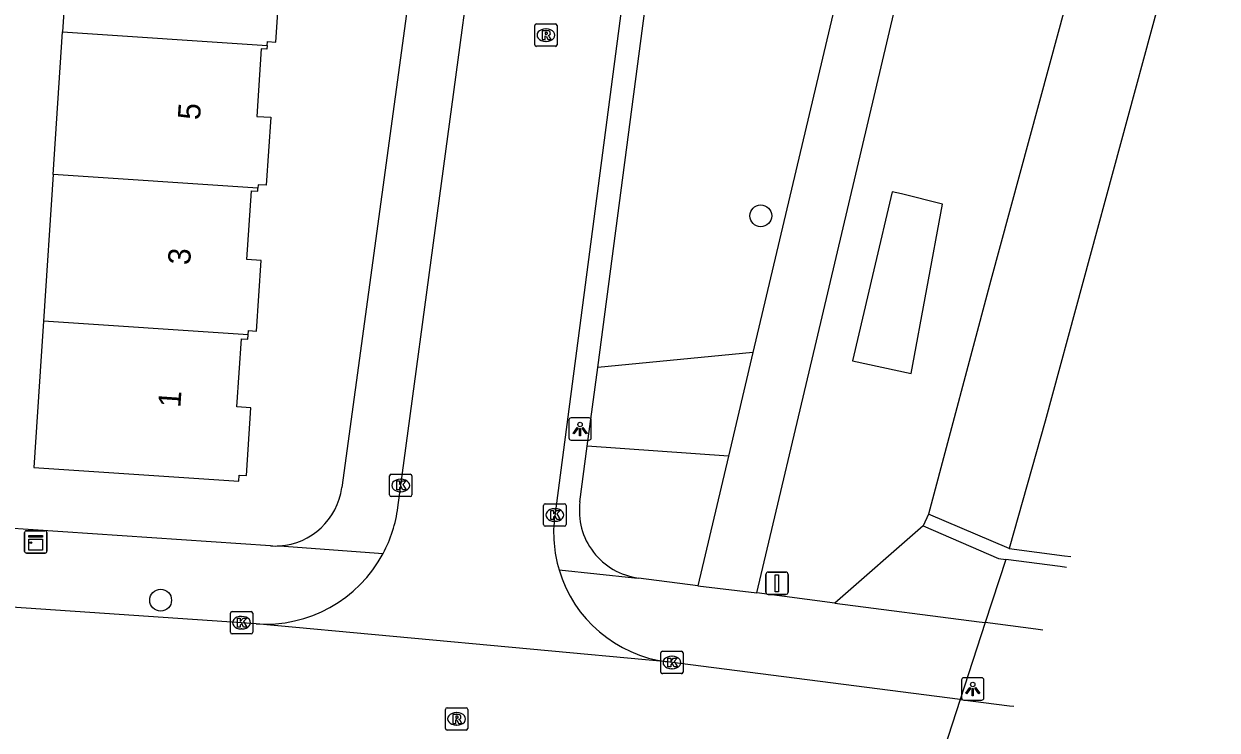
# Model space of a CAD drawing. Extents: x 161848 to 162726, y 385382 to 386521.
# Drawn here: x 162217.7 to 162271.1, y 386153.2 to 386184.8 of the extents above; entities that cross this region are included whole.
import ezdxf

# ---------------------------------------------------------------- set-up
doc = ezdxf.new("R2010")
doc.units = 0
for name, color, linetype in [('IMGEO_Boom', 7, 'Continuous'), ('IMGEO_Groenvoorziening', 7, 'Continuous'), ('IMGEO_Kast', 7, 'Continuous'), ('IMGEO_Kolk', 7, 'Continuous'), ('IMGEO_Lichtpunt', 7, 'Continuous'), ('IMGEO_Muur', 7, 'Continuous'), ('IMGEO_Pand', 7, 'Continuous'), ('IMGEO_Pand_nummerreeks', 7, 'Continuous'), ('IMGEO_Rietland', 7, 'Continuous'), ('IMGEO_Rijbaan_lokaal_gesloten', 7, 'Continuous'), ('IMGEO_Rijbaan_lokaal_open', 7, 'Continuous'), ('IMGEO_Rioolput', 7, 'Continuous'), ('IMGEO_Verkeersbordpaal', 7, 'Continuous'), ('IMGEO_Voetpad_halfverhard', 7, 'Continuous'), ('IMGEO_Voetpad_open', 7, 'Continuous'), ('IMGEO_Waterloop', 7, 'Continuous')]:
    doc.layers.add(name, color=color, linetype=linetype)

msp = doc.modelspace()

# ---------------------------------------------------------------- linework, layer by layer
at = {"layer": 'IMGEO_Boom'}
for centre in [(162250.66, 386176.211), (162223.801, 386159.012)]:
    msp.add_circle(centre, 0.489, dxfattribs=at)
at = {"layer": 'IMGEO_Groenvoorziening'}
for points in [[(162258.801, 386176.734), (162256.957, 386177.188), (162256.549, 386177.289), (162255.728, 386173.794), (162254.769, 386169.717), (162257.386, 386169.15), (162258.801, 386176.734)], [(162250.31, 386170.088), (162243.362, 386169.424)], [(162249.215, 386165.462), (162242.898, 386165.911)], [(162257.929, 386162.345), (162253.978, 386158.884)], [(162261.624, 386160.836), (162260.704, 386158.008)]]:
    msp.add_lwpolyline(points, dxfattribs=at)
at = {"layer": 'IMGEO_Kast'}
for p, q in [((162217.715, 386161.198), (162217.715, 386162.039)), ((162217.715, 386162.039), (162217.715, 386161.198)), ((162217.79, 386162.123), (162218.631, 386162.123)), ((162218.631, 386162.123), (162217.79, 386162.123)), ((162218.715, 386162.048), (162218.715, 386161.207)), ((162218.715, 386161.207), (162218.715, 386162.048)), ((162218.64, 386161.123), (162217.799, 386161.123)), ((162217.799, 386161.123), (162218.64, 386161.123))]:
    msp.add_line(p, q, dxfattribs=at)
for points in [[(162217.91, 386161.913), (162218.51, 386161.913), (162218.51, 386161.828), (162217.91, 386161.828), (162217.91, 386161.913)], [(162217.91, 386161.738), (162218.51, 386161.738), (162218.51, 386161.249), (162217.91, 386161.249), (162217.91, 386161.738)]]:
    msp.add_lwpolyline(points, dxfattribs=at)
msp.add_circle((162217.994, 386161.587), 0.0377, dxfattribs=at)
for centre, start, end in [((162217.793, 386162.045), 92.4484, 184.2845), ((162217.793, 386162.045), 92.4484, 184.2845), ((162218.637, 386162.045), 2.4484, 94.2845), ((162218.637, 386162.045), 2.4484, 94.2845), ((162217.793, 386161.201), 182.4484, 274.2845), ((162217.793, 386161.201), 182.4484, 274.2845), ((162218.637, 386161.201), 272.4484, 4.2845), ((162218.637, 386161.201), 272.4484, 4.2845)]:
    msp.add_arc(centre, 0.0779, start, end, dxfattribs=at)
at = {"layer": 'IMGEO_Kolk'}
for p, q in [((162234.046, 386163.72), (162234.046, 386164.572)), ((162234.121, 386164.646), (162234.973, 386164.646)), ((162235.047, 386164.572), (162235.047, 386163.72)), ((162234.534, 386164.426), (162234.559, 386164.426)), ((162234.973, 386163.646), (162234.121, 386163.646)), ((162234.557, 386163.866), (162234.532, 386163.866)), ((162240.944, 386162.398), (162240.944, 386163.25)), ((162241.019, 386163.324), (162241.871, 386163.324)), ((162241.432, 386163.104), (162241.457, 386163.104)), ((162241.945, 386163.25), (162241.945, 386162.398)), ((162241.455, 386162.544), (162241.43, 386162.544)), ((162241.871, 386162.324), (162241.019, 386162.324)), ((162226.922, 386157.58), (162226.922, 386158.432)), ((162226.997, 386158.506), (162227.849, 386158.506)), ((162227.41, 386158.286), (162227.435, 386158.286)), ((162227.923, 386158.432), (162227.923, 386157.58)), ((162227.433, 386157.726), (162227.408, 386157.726)), ((162227.849, 386157.506), (162226.997, 386157.506)), ((162246.186, 386155.8), (162246.186, 386156.652)), ((162246.261, 386156.726), (162247.113, 386156.726)), ((162247.187, 386156.652), (162247.187, 386155.8)), ((162246.674, 386156.506), (162246.699, 386156.506)), ((162247.113, 386155.726), (162246.261, 386155.726)), ((162246.697, 386155.946), (162246.672, 386155.946))]:
    msp.add_line(p, q, dxfattribs=at)
for points in [[(162234.046, 386163.72), (162234.046, 386164.572)], [(162234.121, 386164.646), (162234.973, 386164.646)], [(162235.047, 386164.572), (162235.047, 386163.72)], [(162234.367, 386164.346), (162234.49, 386164.346), (162234.49, 386164.195), (162234.62, 386164.346), (162234.784, 386164.346), (162234.638, 386164.195), (162234.791, 386163.946), (162234.639, 386163.946), (162234.554, 386164.11), (162234.49, 386164.043), (162234.49, 386163.946), (162234.367, 386163.946), (162234.367, 386164.346)], [(162234.973, 386163.646), (162234.121, 386163.646)], [(162240.944, 386162.398), (162240.944, 386163.25)], [(162241.019, 386163.324), (162241.871, 386163.324)], [(162241.265, 386163.024), (162241.388, 386163.024), (162241.388, 386162.873), (162241.518, 386163.024), (162241.682, 386163.024), (162241.536, 386162.873), (162241.689, 386162.624), (162241.537, 386162.624), (162241.452, 386162.788), (162241.388, 386162.721), (162241.388, 386162.624), (162241.265, 386162.624), (162241.265, 386163.024)], [(162241.945, 386163.25), (162241.945, 386162.398)], [(162241.871, 386162.324), (162241.019, 386162.324)], [(162226.922, 386157.58), (162226.922, 386158.432)], [(162226.997, 386158.506), (162227.849, 386158.506)], [(162227.243, 386158.206), (162227.366, 386158.206), (162227.366, 386158.055), (162227.496, 386158.206), (162227.66, 386158.206), (162227.514, 386158.055), (162227.667, 386157.806), (162227.515, 386157.806), (162227.43, 386157.97), (162227.366, 386157.903), (162227.366, 386157.806), (162227.243, 386157.806), (162227.243, 386158.206)], [(162227.923, 386158.432), (162227.923, 386157.58)], [(162227.849, 386157.506), (162226.997, 386157.506)], [(162246.186, 386155.8), (162246.186, 386156.652)], [(162246.261, 386156.726), (162247.113, 386156.726)], [(162247.187, 386156.652), (162247.187, 386155.8)], [(162246.507, 386156.426), (162246.63, 386156.426), (162246.63, 386156.275), (162246.76, 386156.426), (162246.924, 386156.426), (162246.778, 386156.275), (162246.931, 386156.026), (162246.779, 386156.026), (162246.694, 386156.19), (162246.63, 386156.123), (162246.63, 386156.026), (162246.507, 386156.026), (162246.507, 386156.426)], [(162247.113, 386155.726), (162246.261, 386155.726)]]:
    msp.add_lwpolyline(points, dxfattribs=at)
for centre, start, end in [((162234.123, 386164.57), 91.552, 178.448), ((162234.123, 386164.57), 91.552, 178.448), ((162234.971, 386164.57), 1.552, 88.448), ((162234.971, 386164.57), 1.552, 88.448), ((162234.123, 386163.722), 181.552, 268.448), ((162234.123, 386163.722), 181.552, 268.448), ((162234.971, 386163.722), 271.552, 358.448), ((162234.971, 386163.722), 271.552, 358.448), ((162241.021, 386163.248), 91.552, 178.448), ((162241.021, 386163.248), 91.552, 178.448), ((162241.869, 386163.248), 1.552, 88.448), ((162241.869, 386163.248), 1.552, 88.448), ((162241.021, 386162.4), 181.552, 268.448), ((162241.021, 386162.4), 181.552, 268.448), ((162241.869, 386162.4), 271.552, 358.448), ((162241.869, 386162.4), 271.552, 358.448), ((162226.999, 386158.43), 91.552, 178.448), ((162226.999, 386158.43), 91.552, 178.448), ((162227.847, 386158.43), 1.552, 88.448), ((162227.847, 386158.43), 1.552, 88.448), ((162226.999, 386157.582), 181.552, 268.448), ((162226.999, 386157.582), 181.552, 268.448), ((162227.847, 386157.582), 271.552, 358.448), ((162227.847, 386157.582), 271.552, 358.448), ((162246.263, 386156.65), 91.552, 178.448), ((162246.263, 386156.65), 91.552, 178.448), ((162247.111, 386156.65), 1.552, 88.448), ((162247.111, 386156.65), 1.552, 88.448), ((162246.263, 386155.802), 181.552, 268.448), ((162246.263, 386155.802), 181.552, 268.448), ((162247.111, 386155.802), 271.552, 358.448), ((162247.111, 386155.802), 271.552, 358.448)]:
    msp.add_arc(centre, 0.0765, start, end, dxfattribs=at)
for centre, major_axis, ratio, start_param, end_param in [((162234.533, 386164.146), (-0.387, 0.002), 0.722429, 4.712389, 7.853982), ((162234.558, 386164.146), (-0.39, 0.002), 0.717154, 1.570796, 4.712389), ((162241.431, 386162.824), (-0.387, 0.002), 0.722429, 4.712389, 7.853982), ((162241.456, 386162.824), (-0.39, 0.002), 0.717154, 1.570796, 4.712389), ((162227.409, 386158.006), (-0.387, 0.002), 0.722429, 4.712389, 7.853982), ((162227.434, 386158.006), (-0.39, 0.002), 0.717154, 1.570796, 4.712389), ((162246.673, 386156.226), (-0.387, 0.002), 0.722429, 4.712389, 7.853982), ((162246.698, 386156.226), (-0.39, 0.002), 0.717154, 1.570796, 4.712389)]:
    msp.add_ellipse(centre, major_axis=major_axis, ratio=ratio, start_param=start_param, end_param=end_param, dxfattribs=at)
at = {"layer": 'IMGEO_Lichtpunt'}
for p, q in [((162242.075, 386167.077), (162242.075, 386166.27)), ((162242.075, 386167.077), (162242.075, 386166.27)), ((162242.977, 386167.172), (162242.169, 386167.172)), ((162242.977, 386167.172), (162242.169, 386167.172)), ((162243.071, 386166.27), (162243.071, 386167.077)), ((162243.071, 386166.27), (162243.071, 386167.077)), ((162242.169, 386166.176), (162242.977, 386166.176)), ((162242.169, 386166.176), (162242.977, 386166.176)), ((162260.552, 386155.54), (162259.744, 386155.54)), ((162260.552, 386155.54), (162259.744, 386155.54)), ((162259.65, 386155.445), (162259.65, 386154.638)), ((162259.65, 386155.445), (162259.65, 386154.638)), ((162260.646, 386154.638), (162260.646, 386155.445)), ((162260.646, 386154.638), (162260.646, 386155.445)), ((162259.744, 386154.544), (162260.552, 386154.544)), ((162259.744, 386154.544), (162260.552, 386154.544))]:
    msp.add_line(p, q, dxfattribs=at)
for points in [[(162242.449, 386166.741), (162242.488, 386166.713), (162242.3, 386166.451), (162242.262, 386166.478), (162242.449, 386166.741)], [(162242.661, 386166.713), (162242.699, 386166.74), (162242.886, 386166.478), (162242.847, 386166.45), (162242.661, 386166.713)], [(162242.551, 386166.693), (162242.598, 386166.693), (162242.598, 386166.371), (162242.551, 386166.371), (162242.551, 386166.693)], [(162260.024, 386155.109), (162260.063, 386155.081), (162259.875, 386154.819), (162259.837, 386154.846), (162260.024, 386155.109)], [(162260.126, 386155.061), (162260.173, 386155.061), (162260.173, 386154.739), (162260.126, 386154.739), (162260.126, 386155.061)], [(162260.236, 386155.081), (162260.274, 386155.108), (162260.461, 386154.846), (162260.422, 386154.818), (162260.236, 386155.081)]]:
    msp.add_lwpolyline(points, dxfattribs=at)
for centre in [(162242.574, 386166.875), (162260.149, 386155.243)]:
    msp.add_circle(centre, 0.0994, dxfattribs=at)
for centre, start, end in [((162242.169, 386167.077), 90, 180), ((162242.169, 386167.077), 90, 180), ((162242.977, 386167.077), 0, 90), ((162242.977, 386167.077), 0, 90), ((162242.169, 386166.27), 180, 270), ((162242.169, 386166.27), 180, 270), ((162242.977, 386166.27), 270, 0), ((162242.977, 386166.27), 270, 360), ((162259.744, 386155.445), 90, 180), ((162259.744, 386155.445), 90, 180), ((162260.552, 386155.445), 0, 90), ((162260.552, 386155.445), 0, 90), ((162259.744, 386154.638), 180, 270), ((162259.744, 386154.638), 180, 270), ((162260.552, 386154.638), 270, 0), ((162260.552, 386154.638), 270, 360)]:
    msp.add_arc(centre, 0.0946, start, end, dxfattribs=at)
at = {"layer": 'IMGEO_Muur'}
for points in [[(162258.167, 386162.865), (162257.929, 386162.345)], [(162261.781, 386161.319), (162258.167, 386162.865)], [(162257.929, 386162.345), (162261.303, 386160.878), (162261.624, 386160.836)], [(162264.35, 386160.483), (162264.065, 386160.52), (162261.624, 386160.836)], [(162261.781, 386161.319), (162264.251, 386161), (162264.533, 386160.964)]]:
    msp.add_lwpolyline(points, dxfattribs=at)
at = {"layer": 'IMGEO_Pand'}
for points in [[(162219.847, 386190.958), (162219.417, 386184.447)], [(162228.57, 386183.838), (162228.581, 386184.007), (162228.964, 386183.981), (162229.172, 386187.138), (162228.559, 386187.179), (162228.758, 386190.188), (162229.065, 386190.168), (162229.077, 386190.345)], [(162218.995, 386178.064), (162219.417, 386184.447)], [(162219.417, 386184.447), (162228.57, 386183.838)], [(162228.57, 386183.838), (162228.559, 386183.67), (162228.307, 386183.686), (162228.107, 386180.661), (162228.727, 386180.62), (162228.526, 386177.578), (162228.167, 386177.602), (162228.157, 386177.455)], [(162218.995, 386178.064), (162218.56, 386171.491)], [(162228.157, 386177.455), (162218.995, 386178.064)], [(162227.717, 386170.882), (162227.73, 386171.078), (162228.089, 386171.054), (162228.298, 386174.214), (162227.659, 386174.257), (162227.862, 386177.33), (162228.148, 386177.311), (162228.157, 386177.455)], [(162218.56, 386171.491), (162218.457, 386169.936), (162218.127, 386164.946), (162227.296, 386164.34), (162227.314, 386164.613), (162227.643, 386164.591), (162227.843, 386167.616), (162227.213, 386167.658), (162227.414, 386170.705), (162227.704, 386170.686), (162227.717, 386170.882)], [(162227.717, 386170.882), (162218.56, 386171.491)]]:
    msp.add_lwpolyline(points, dxfattribs=at)
at = {"layer": 'IMGEO_Rietland'}
msp.add_lwpolyline([(162317.713, 386335.163), (162298.101, 386290.767), (162281.532, 386245.028), (162277.869, 386233.716), (162276.768, 386230.072), (162275.09, 386223.991), (162273.521, 386218.452), (162272.276, 386213.996), (162269.353, 386203.783), (162268.162, 386199.561), (162266.087, 386192.236), (162263.976, 386184.406), (162260.963, 386173.327), (162258.167, 386162.865)], dxfattribs=at)
at = {"layer": 'IMGEO_Rijbaan_lokaal_gesloten'}
for points in [[(162228.074, 386157.952), (162211.641, 386159.078)], [(162246.47, 386156.254), (162228.074, 386157.952)], [(162259.587, 386154.573), (162246.47, 386156.254)], [(162259.587, 386154.573), (162257.061, 386146.807)], [(162259.587, 386154.573), (162261.791, 386154.29), (162261.989, 386154.265)]]:
    msp.add_lwpolyline(points, dxfattribs=at)
at = {"layer": 'IMGEO_Rijbaan_lokaal_open'}
for points in [[(162251.724, 386241.049), (162241.439, 386162.788)], [(162234.419, 386163.158), (162240.282, 386206.667), (162240.335, 386207.335)]]:
    msp.add_lwpolyline(points, dxfattribs=at)
for centre, radius, start, end in [((162228.478, 386163.937), 5.992, 331.8088, 352.5317), ((162247.198, 386162.032), 5.808, 172.5179, 196.613), ((162228.472, 386163.936), 5.997, 266.1986, 331.8438), ((162247.217, 386162.033), 5.827, 196.5714, 262.6349)]:
    msp.add_arc(centre, radius, start, end, dxfattribs=at)
at = {"layer": 'IMGEO_Rioolput'}
for p, q in [((162240.547, 386183.868), (162240.547, 386184.72)), ((162240.622, 386184.794), (162241.474, 386184.794)), ((162241.035, 386184.574), (162241.06, 386184.574)), ((162241.548, 386184.72), (162241.548, 386183.868)), ((162241.474, 386183.794), (162240.622, 386183.794)), ((162241.058, 386184.014), (162241.033, 386184.014)), ((162236.548, 386153.276), (162236.548, 386154.128)), ((162236.623, 386154.202), (162237.475, 386154.202)), ((162237.036, 386153.982), (162237.061, 386153.982)), ((162237.549, 386154.128), (162237.549, 386153.276)), ((162237.059, 386153.422), (162237.034, 386153.422)), ((162237.475, 386153.202), (162236.623, 386153.202))]:
    msp.add_line(p, q, dxfattribs=at)
for points in [[(162240.547, 386183.868), (162240.547, 386184.72)], [(162240.622, 386184.794), (162241.474, 386184.794)], [(162241.136, 386184.492), (162240.884, 386184.494), (162240.884, 386184.094)], [(162241.062, 386184.413), (162241.008, 386184.413), (162241.008, 386184.332)], [(162241.008, 386184.332), (162241.06, 386184.332)], [(162241.548, 386184.72), (162241.548, 386183.868)], [(162241.474, 386183.794), (162240.622, 386183.794)], [(162240.884, 386184.094), (162241.008, 386184.094), (162241.008, 386184.256), (162241.019, 386184.256)], [(162241.066, 386184.227), (162241.137, 386184.094), (162241.277, 386184.094), (162241.212, 386184.22)], [(162236.548, 386153.276), (162236.548, 386154.128)], [(162236.623, 386154.202), (162237.475, 386154.202)], [(162237.137, 386153.9), (162236.885, 386153.902), (162236.885, 386153.502)], [(162237.549, 386154.128), (162237.549, 386153.276)], [(162236.885, 386153.502), (162237.009, 386153.502), (162237.009, 386153.664), (162237.02, 386153.664)], [(162237.063, 386153.821), (162237.009, 386153.821), (162237.009, 386153.74)], [(162237.009, 386153.74), (162237.061, 386153.74)], [(162237.067, 386153.635), (162237.138, 386153.502), (162237.278, 386153.502), (162237.213, 386153.628)], [(162237.475, 386153.202), (162236.623, 386153.202)]]:
    msp.add_lwpolyline(points, dxfattribs=at)
for centre, radius, start, end in [((162240.624, 386184.718), 0.0765, 91.552, 178.448), ((162240.624, 386184.718), 0.0765, 91.552, 178.448), ((162241.044, 386184.521), 0.19, 274.7715, 282.9687), ((162241.068, 386184.317), 0.0964, 77.0061, 93.1865), ((162241.082, 386184.374), 0.0378, 276.6634, 79.6772), ((162241.135, 386184.382), 0.109, 350.3612, 89.416), ((162241.133, 386184.382), 0.112, 277.5842, 350.9817), ((162241.472, 386184.718), 0.0765, 1.552, 88.448), ((162241.472, 386184.718), 0.0765, 1.552, 88.448), ((162240.624, 386183.87), 0.0765, 181.552, 268.448), ((162240.624, 386183.87), 0.0765, 181.552, 268.448), ((162241.018, 386184.203), 0.0533, 26.0293, 88.6989), ((162241.117, 386184.167), 0.108, 29.5134, 73.7905), ((162241.472, 386183.87), 0.0765, 271.552, 358.448), ((162241.472, 386183.87), 0.0765, 271.552, 358.448), ((162236.625, 386154.126), 0.0765, 91.552, 178.448), ((162236.625, 386154.126), 0.0765, 91.552, 178.448), ((162237.136, 386153.79), 0.109, 350.3612, 89.416), ((162237.473, 386154.126), 0.0765, 1.552, 88.448), ((162237.473, 386154.126), 0.0765, 1.552, 88.448), ((162237.019, 386153.611), 0.0533, 26.0293, 88.6989), ((162237.045, 386153.929), 0.19, 274.7715, 282.9687), ((162237.069, 386153.725), 0.0964, 77.0061, 93.1865), ((162237.083, 386153.782), 0.0378, 276.6634, 79.6772), ((162237.134, 386153.79), 0.112, 277.5842, 350.9817), ((162237.118, 386153.575), 0.108, 29.5134, 73.7905), ((162236.625, 386153.278), 0.0765, 181.552, 268.448), ((162236.625, 386153.278), 0.0765, 181.552, 268.448), ((162237.473, 386153.278), 0.0765, 271.552, 358.448), ((162237.473, 386153.278), 0.0765, 271.552, 358.448)]:
    msp.add_arc(centre, radius, start, end, dxfattribs=at)
for centre, major_axis, ratio, start_param, end_param in [((162241.034, 386184.294), (-0.387, 0.002), 0.722429, 4.712389, 7.853982), ((162241.059, 386184.294), (-0.39, 0.002), 0.717154, 1.570796, 4.712389), ((162237.035, 386153.702), (-0.387, 0.002), 0.722429, 4.712389, 7.853982), ((162237.06, 386153.702), (-0.39, 0.002), 0.717154, 1.570796, 4.712389)]:
    msp.add_ellipse(centre, major_axis=major_axis, ratio=ratio, start_param=start_param, end_param=end_param, dxfattribs=at)
at = {"layer": 'IMGEO_Verkeersbordpaal'}
for p, q in [((162250.89, 386159.368), (162250.89, 386160.168)), ((162250.89, 386160.168), (162250.89, 386159.368)), ((162250.99, 386160.268), (162251.78, 386160.268)), ((162251.78, 386160.268), (162250.99, 386160.268)), ((162251.88, 386160.168), (162251.88, 386159.368)), ((162251.88, 386159.368), (162251.88, 386160.168)), ((162251.78, 386159.268), (162250.99, 386159.268)), ((162250.99, 386159.268), (162251.78, 386159.268))]:
    msp.add_line(p, q, dxfattribs=at)
msp.add_lwpolyline([(162251.31, 386160.143), (162251.46, 386160.143), (162251.46, 386159.393), (162251.31, 386159.393), (162251.31, 386160.143)], dxfattribs=at)
for centre, start, end in [((162250.99, 386160.168), 90, 180), ((162250.99, 386160.168), 90, 180), ((162251.78, 386160.168), 0, 90), ((162251.78, 386160.168), 360, 90), ((162250.99, 386159.368), 180, 270), ((162250.99, 386159.368), 180, 270), ((162251.78, 386159.368), 270, 0), ((162251.78, 386159.368), 270, 0)]:
    msp.add_arc(centre, 0.1, start, end, dxfattribs=at)
at = {"layer": 'IMGEO_Voetpad_halfverhard'}
for points in [[(162250.491, 386159.339), (162253.156, 386170.623), (162271.887, 386250), (162290.161, 386327.442), (162292.79, 386338.592)], [(162258.469, 386204.571), (162250.31, 386170.088)], [(162250.31, 386170.088), (162249.215, 386165.462)], [(162249.215, 386165.462), (162247.842, 386159.659)]]:
    msp.add_lwpolyline(points, dxfattribs=at)
at = {"layer": 'IMGEO_Voetpad_open'}
for points in [[(162237.841, 386207.442), (162231.909, 386164.052)], [(162243.362, 386169.424), (162248.129, 386205.557)], [(162242.898, 386165.911), (162243.362, 386169.424)], [(162242.569, 386163.414), (162242.898, 386165.911)], [(162228.725, 386161.443), (162211.438, 386162.601)], [(162229.119, 386161.443), (162233.759, 386161.106)], [(162241.632, 386160.371), (162245.004, 386160.013), (162245.183, 386160.005)], [(162247.842, 386159.659), (162245.183, 386160.005)], [(162247.842, 386159.659), (162250.491, 386159.339)], [(162253.978, 386158.884), (162250.491, 386159.339)], [(162253.978, 386158.884), (162260.439, 386158.042), (162260.704, 386158.008)], [(162260.704, 386158.008), (162259.587, 386154.573)], [(162263.283, 386157.672), (162262.974, 386157.712), (162260.704, 386158.008)]]:
    msp.add_lwpolyline(points, dxfattribs=at)
for centre, radius, start, end in [((162228.922, 386164.449), 3.013, 273.7406, 352.4192), ((162245.574, 386163.012), 3.032, 172.3784, 262.5831), ((162228.922, 386164.674), 3.237, 266.511, 273.489)]:
    msp.add_arc(centre, radius, start, end, dxfattribs=at)
at = {"layer": 'IMGEO_Waterloop'}
msp.add_lwpolyline([(162325.189, 386334.365), (162322.089, 386329.725), (162319.727, 386326.439), (162317.366, 386321.347), (162307.53, 386304.139), (162303.054, 386293.544), (162301.338, 386288.482), (162300.452, 386287.4), (162298.172, 386282.623), (162294.039, 386275.187), (162293.136, 386272.23), (162293.341, 386270.792), (162293.772, 386267.753), (162292.663, 386263.605), (162291.245, 386259.427), (162287.263, 386250.587), (162284.101, 386240.033), (162281.308, 386231.408), (162270.138, 386191.86), (162263.392, 386167.023), (162261.781, 386161.319)], dxfattribs=at)

# ---------------------------------------------------------------- texts
at = {"layer": 'IMGEO_Pand_nummerreeks'}
for s, p in [('5', (162225.562, 386180.479)), ('3', (162225.119, 386173.99)), ('1', (162224.684, 386167.615))]:
    msp.add_text(s, height=1, rotation=86.0948, dxfattribs=at).set_placement(p)

doc.saveas('drawing.dxf')
